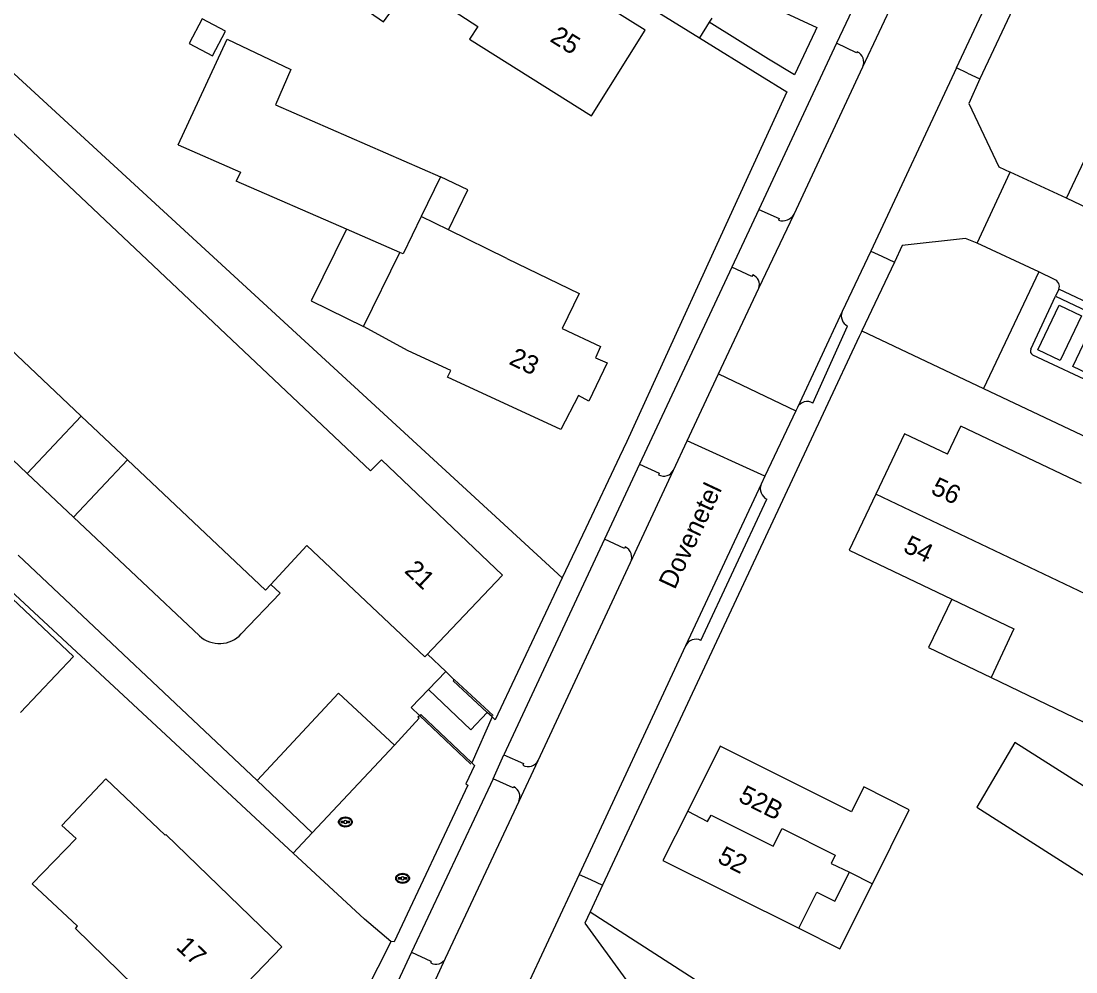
# Model space of a CAD drawing. Extents: x 194485 to 197793, y 468269 to 470822.
# Drawn here: x 195413 to 195481, y 470633.6 to 470694.8 of the extents above; entities that cross this region are included whole.
import ezdxf

# ---------------------------------------------------------------- set-up
doc = ezdxf.new("R2010")
doc.units = 0
for name, color, linetype in [('BGT grensvlak begroeid terreindeel', 7, 'Continuous'), ('BGT grensvlak gebouwinstallatie plus 1', 7, 'Continuous'), ('BGT grensvlak onbegroeid terreindeel', 7, 'Continuous'), ('BGT grensvlak overig bouwwerk uitbreiding populatie', 7, 'Continuous'), ('BGT grensvlak pand op maaiveld', 7, 'Continuous'), ('BGT grensvlak pand op maaiveld LR', 7, 'Continuous'), ('BGT grensvlak wegdeel', 7, 'Continuous'), ('BGT lijnelement scheiding hek', 7, 'Continuous'), ('BGT lijnelement scheiding muur', 7, 'Continuous'), ('BGT puntobject put inspectie- rioolput', 7, 'Continuous'), ('BGT puntobject put kolk', 7, 'Continuous'), ('BGT tekst huisnummerreeks', 7, 'Continuous'), ('BGT tekst openbare ruimte label weg', 7, 'Continuous')]:
    doc.layers.add(name, color=color, linetype=linetype)

msp = doc.modelspace()

# ---------------------------------------------------------------- linework, layer by layer
at = {"layer": 'BGT grensvlak begroeid terreindeel'}
for p, q in [((195478.557, 470678.663), (195474.994, 470671.167)), ((195431.79, 470642.548), (195430.573, 470641.247))]:
    msp.add_line(p, q, dxfattribs=at)
at = {"layer": 'BGT grensvlak gebouwinstallatie plus 1'}
for p, q in [((195472.965, 470657.593), (195471.469, 470654.482)), ((195471.469, 470654.482), (195475.487, 470652.55)), ((195465.764, 470635.077), (195467.857, 470639.273)), ((195463.113, 470636.399), (195465.764, 470635.077))]:
    msp.add_line(p, q, dxfattribs=at)
for points in [[(195440.555, 470681.38), (195441.799, 470683.949), (195440.055, 470684.794)], [(195433.989, 470681.42), (195431.73, 470676.813), (195435.096, 470675.163)], [(195413, 470650.296), (195416.42, 470653.908), (195412.499, 470657.621), (195409.079, 470654.009)]]:
    msp.add_lwpolyline(points, dxfattribs=at)
at = {"layer": 'BGT grensvlak onbegroeid terreindeel'}
for p, q in [((195447.889, 470658.97), (195406.037, 470697.462)), ((195467.176, 470674.877), (195474.994, 470671.167)), ((195474.994, 470671.167), (195487.591, 470665.189)), ((195435.159, 470636.986), (195430.573, 470641.247)), ((195436.859, 470635.551), (195435.159, 470636.986))]:
    msp.add_line(p, q, dxfattribs=at)
for points in [[(195430.573, 470641.247), (195412.369, 470658.16), (195410.412, 470656.225)], [(195449.682, 470637.458), (195476.281, 470620.303), (195482.536, 470631.817), (195488.549, 470642.886), (195491.673, 470650.328), (195491.906, 470650.878)]]:
    msp.add_lwpolyline(points, dxfattribs=at)
at = {"layer": 'BGT grensvlak overig bouwwerk uitbreiding populatie'}
msp.add_lwpolyline([(195424.705, 470694.96), (195423.875, 470693.369), (195425.38, 470692.584), (195426.21, 470694.175), (195424.705, 470694.96)], dxfattribs=at)
at = {"layer": 'BGT grensvlak pand op maaiveld'}
for p, q in [((195429.416, 470689.427), (195440.055, 470684.794)), ((195440.055, 470684.794), (195438.813, 470682.23)), ((195433.989, 470681.42), (195426.887, 470684.504)), ((195440.555, 470681.38), (195438.813, 470682.23)), ((195437.431, 470679.925), (195433.989, 470681.42)), ((195444.328, 470679.539), (195440.555, 470681.38)), ((195435.096, 470675.163), (195437.431, 470679.925)), ((195409.079, 470676.789), (195416.917, 470669.389)), ((195437.964, 470673.585), (195435.096, 470675.163)), ((195416.917, 470669.389), (195419.899, 470666.574)), ((195472.687, 470666.938), (195473.541, 470668.737)), ((195481.311, 470665.051), (195473.541, 470668.737)), ((195439.041, 470653.871), (195439.123, 470653.957)), ((195465.438, 470638.144), (195466.369, 470640.006)), ((195466.369, 470640.006), (195467.857, 470639.273)), ((195463.113, 470636.399), (195464.275, 470638.725)), ((195464.275, 470638.725), (195465.438, 470638.144))]:
    msp.add_line(p, q, dxfattribs=at)
for points in [[(195430.221, 470699.038), (195436.368, 470694.779), (195438.184, 470697.261), (195442.444, 470694.475), (195441.913, 470693.651), (195449.771, 470688.709), (195453.224, 470694.228), (195445.43, 470699.107), (195445.366, 470699.005), (195442.945, 470700.584), (195442.637, 470700.093), (195440.923, 470701.143), (195440.982, 470701.236), (195434.835, 470705.495)], [(195439.123, 470653.957), (195444.046, 470659.139), (195436.253, 470666.571), (195435.536, 470665.865), (195404.44, 470695.221)], [(195423.166, 470686.859), (195426.312, 470693.66), (195430.403, 470691.693), (195429.416, 470689.427)], [(195423.166, 470686.859), (195427.166, 470685.097), (195426.887, 470684.504)], [(195444.328, 470679.539), (195448.965, 470677.276), (195447.871, 470675.034), (195450.344, 470673.855), (195450.021, 470673.128), (195450.773, 470672.805), (195449.603, 470670.355), (195448.926, 470670.717), (195447.792, 470668.522), (195440.495, 470671.894), (195440.719, 470672.328), (195437.964, 470673.585)], [(195472.687, 470666.938), (195469.925, 470668.248), (195468.073, 470664.353)], [(195419.899, 470666.574), (195428.789, 470658.181), (195429.12, 470658.54)], [(195468.073, 470664.353), (195466.36, 470660.75), (195472.965, 470657.593)], [(195429.12, 470658.54), (195431.442, 470661.051), (195439.041, 470653.871)], [(195472.965, 470657.593), (195476.955, 470655.686), (195475.487, 470652.55)], [(195475.487, 470652.55), (195481.417, 470649.699), (195483.111, 470653.136)], [(195467.857, 470639.273), (195470.225, 470644.02), (195467.302, 470645.503), (195466.505, 470643.908), (195458.057, 470648.121), (195455.962, 470643.945)], [(195477.028, 470648.362), (195474.569, 470644.21), (195481.435, 470639.816), (195483.83, 470644.057), (195477.028, 470648.362)], [(195413.755, 470639.267), (195416.584, 470642.19), (195415.675, 470643.019), (195418.504, 470646.031), (195422.327, 470642.406), (195422.37, 470642.451), (195429.834, 470635.203), (195427.005, 470632.268), (195427.138, 470632.137), (195424.127, 470628.989), (195416.543, 470636.38), (195416.68, 470636.535), (195413.755, 470639.267)], [(195455.962, 470643.945), (195454.368, 470640.77), (195463.113, 470636.399)]]:
    msp.add_lwpolyline(points, dxfattribs=at)
at = {"layer": 'BGT grensvlak pand op maaiveld LR'}
msp.add_line((195482.581, 470657.443), (195468.073, 470664.353), dxfattribs=at)
for points in [[(195438.813, 470682.23), (195437.651, 470679.83), (195437.431, 470679.925)], [(195455.962, 470643.945), (195457.236, 470643.269), (195457.462, 470643.695), (195461.469, 470641.68), (195462.036, 470642.826), (195465.448, 470641.111), (195465.203, 470640.581), (195466.369, 470640.006)]]:
    msp.add_lwpolyline(points, dxfattribs=at)
at = {"layer": 'BGT grensvlak wegdeel'}
for p, q in [((195419.851, 470716.606), (195456.719, 470693.739)), ((195473.256, 470691.814), (195484.867, 470716.58)), ((195486.402, 470715.902), (195474.774, 470691.099)), ((195467.21, 470696.925), (195465.534, 470693.389)), ((195467.243, 470691.879), (195469.43, 470696.557)), ((195457.51, 470695.015), (195457.342, 470694.744)), ((195457.342, 470694.744), (195456.719, 470693.739)), ((195461.169, 470692.37), (195457.342, 470694.744)), ((195456.719, 470693.739), (195460.594, 470691.336)), ((195464.157, 470694.168), (195462.831, 470691.35)), ((195465.534, 470693.389), (195460.547, 470682.688)), ((195462.831, 470691.35), (195461.169, 470692.37)), ((195462.807, 470682.392), (195467.243, 470691.879)), ((195473.256, 470691.814), (195467.744, 470679.997)), ((195473.973, 470691.474), (195473.256, 470691.814)), ((195460.594, 470691.336), (195462.335, 470690.258)), ((195473.973, 470691.474), (195474.774, 470691.099)), ((195480.343, 470683.426), (195483.951, 470691.065)), ((195462.335, 470690.258), (195459.123, 470683.242)), ((195474.601, 470680.525), (195476.724, 470685.096)), ((195475.992, 470685.438), (195476.724, 470685.096)), ((195480.343, 470683.426), (195476.724, 470685.096)), ((195481.73, 470682.745), (195480.343, 470683.426)), ((195459.123, 470683.242), (195457.495, 470679.685)), ((195460.547, 470682.688), (195458.811, 470678.971)), ((195460.543, 470677.631), (195462.807, 470682.392)), ((195474.601, 470680.525), (195473.848, 470680.828)), ((195478.557, 470678.663), (195474.601, 470680.525)), ((195467.744, 470679.997), (195465.899, 470676.11)), ((195467.744, 470679.997), (195468.461, 470679.685)), ((195468.461, 470679.685), (195469.276, 470679.304)), ((195458.811, 470678.971), (195452.848, 470666.291)), ((195469.276, 470679.304), (195467.176, 470674.877)), ((195479.57, 470678.186), (195478.557, 470678.663)), ((195457.95, 470672.111), (195460.543, 470677.631)), ((195479.853, 470677.551), (195479.64, 470677.107)), ((195498.252, 470668.847), (195479.853, 470677.551)), ((195478.051, 470673.698), (195479.64, 470677.107)), ((195479.64, 470677.107), (195497.598, 470668.57)), ((195465.899, 470676.11), (195463.025, 470669.932)), ((195464.023, 470670.22), (195466.247, 470675.182)), ((195467.176, 470674.877), (195467.124, 470674.767)), ((195495.609, 470665.104), (195478.172, 470673.308)), ((195455.923, 470667.79), (195457.95, 470672.111)), ((195457.95, 470672.111), (195462.921, 470669.722)), ((195464.834, 470669.875), (195461.912, 470663.625)), ((195463.025, 470669.932), (195462.921, 470669.722)), ((195413.437, 470665.686), (195416.917, 470669.389)), ((195462.921, 470669.722), (195460.928, 470665.521)), ((195411.117, 470667.888), (195413.437, 470665.686)), ((195455.046, 470665.906), (195455.923, 470667.79)), ((195460.928, 470665.521), (195455.923, 470667.79)), ((195419.899, 470666.574), (195416.422, 470662.869)), ((195451.563, 470666.757), (195449.394, 470662.16)), ((195452.848, 470666.291), (195450.609, 470661.463)), ((195452.288, 470659.959), (195455.046, 470665.906)), ((195416.422, 470662.869), (195413.437, 470665.686)), ((195460.928, 470665.521), (195460.699, 470664.996)), ((195460.699, 470664.996), (195455.827, 470654.597)), ((195456.804, 470654.937), (195461.063, 470664.03)), ((195461.912, 470663.625), (195457.664, 470654.542)), ((195416.422, 470662.869), (195424.532, 470655.238)), ((195449.394, 470662.16), (195447.889, 470658.97)), ((195450.609, 470661.463), (195444.132, 470647.576)), ((195412.857, 470660.431), (195428.245, 470645.909)), ((195446.341, 470647.213), (195452.288, 470659.959)), ((195447.889, 470658.97), (195443.573, 470649.822)), ((195455.827, 470654.597), (195448.965, 470639.869)), ((195457.664, 470654.542), (195450.479, 470639.177)), ((195440.388, 470652.936), (195439.268, 470651.77)), ((195443.367, 470650.009), (195443.058, 470650.291)), ((195443.367, 470650.009), (195442.057, 470647.062)), ((195443.367, 470650.009), (195443.573, 470649.822)), ((195431.79, 470642.548), (195437.078, 470648.204)), ((195443.436, 470646.03), (195444.132, 470647.576)), ((195442.057, 470647.062), (195442.237, 470646.89)), ((195445.101, 470644.587), (195446.341, 470647.213)), ((195428.245, 470645.909), (195431.79, 470642.548)), ((195443.436, 470646.03), (195438.174, 470634.857)), ((195440.377, 470634.473), (195445.101, 470644.587)), ((195448.965, 470639.869), (195444.506, 470630.315)), ((195448.965, 470639.869), (195449.695, 470639.545)), ((195449.695, 470639.545), (195450.479, 470639.177)), ((195450.479, 470639.177), (195449.682, 470637.458)), ((195436.859, 470635.551), (195436.695, 470635.229)), ((195438.174, 470634.857), (195436.424, 470631.121)), ((195438.109, 470629.634), (195440.377, 470634.473))]:
    msp.add_line(p, q, dxfattribs=at)
for points in [[(195458.76, 470696.99), (195464.274, 470694.416), (195464.157, 470694.168)], [(195466.868, 470692.849), (195466.835, 470692.773), (195465.534, 470693.389)], [(195474.774, 470691.099), (195474.053, 470689.514), (195475.992, 470685.438)], [(195460.547, 470682.688), (195461.849, 470682.108), (195461.811, 470681.995)], [(195473.848, 470680.828), (195469.776, 470680.379), (195469.276, 470679.304)], [(195457.495, 470679.685), (195452.033, 470667.753), (195451.563, 470666.757)], [(195460.149, 470678.472), (195460.085, 470678.38), (195458.811, 470678.971)], [(195479.936, 470672.959), (195478.491, 470673.646), (195479.864, 470676.536), (195481.309, 470675.849), (195479.936, 470672.959)], [(195482.193, 470671.885), (195480.748, 470672.572), (195482.122, 470675.462), (195483.567, 470674.776), (195482.193, 470671.885)], [(195467.124, 470674.767), (195467.002, 470674.51), (195464.834, 470669.875)], [(195452.848, 470666.291), (195454.118, 470665.713), (195454.082, 470665.605)], [(195451.927, 470660.966), (195451.89, 470660.868), (195450.609, 470661.463)], [(195427.225, 470655.355), (195429.727, 470657.979), (195429.12, 470658.54)], [(195440.388, 470652.936), (195439.221, 470654.058), (195439.041, 470653.871)], [(195440.388, 470652.936), (195440.908, 470652.415), (195440.856, 470652.334), (195443.058, 470650.291)], [(195437.078, 470648.204), (195433.485, 470651.542), (195428.245, 470645.909)], [(195438.699, 470650.1), (195438.159, 470650.62), (195439.268, 470651.77)], [(195439.268, 470651.77), (195442.01, 470649.184), (195443.058, 470650.291)], [(195438.699, 470650.1), (195438.783, 470650.173), (195442.057, 470647.062)], [(195437.078, 470648.204), (195438.677, 470649.942), (195438.598, 470650.023), (195438.699, 470650.1)], [(195444.132, 470647.576), (195445.398, 470647.013), (195445.349, 470646.903)], [(195442.237, 470646.89), (195441.683, 470645.695), (195441.815, 470645.626), (195437.071, 470635.538), (195436.859, 470635.551)], [(195444.763, 470645.519), (195444.727, 470645.438), (195443.436, 470646.03)], [(195449.682, 470637.458), (195449.345, 470636.731), (195451.969, 470633.096)], [(195436.695, 470635.229), (195435.322, 470632.532), (195435.018, 470631.881)], [(195438.174, 470634.857), (195439.415, 470634.293), (195439.416, 470634.179)]]:
    msp.add_lwpolyline(points, dxfattribs=at)
for centre, radius, start, end in [((195466.546, 470692.167), 0.754, 337.55352, 64.71928), ((195462.065, 470682.804), 0.849, 252.54986, 330.91404), ((195459.893, 470677.839), 0.683, 342.23545, 67.96978), ((195479.398, 470677.729), 0.488, 338.63719, 69.40494), ((195466.592, 470675.841), 0.743, 158.75145, 242.36064), ((195478.33, 470673.571), 0.306, 155.43455, 239.03913), ((195463.655, 470669.623), 0.701, 58.3097, 153.88416), ((195454.419, 470666.221), 0.702, 241.35158, 333.32939), ((195461.37, 470664.697), 0.734, 155.97239, 245.32159), ((195451.592, 470660.278), 0.765, 335.37627, 64.06829), ((195425.82, 470656.654), 1.914, 227.71867, 317.25674), ((195456.483, 470654.285), 0.727, 63.82532, 154.55089), ((195445.695, 470647.538), 0.723, 241.43875, 333.2693), ((195444.434, 470644.872), 0.725, 336.82214, 63.04532), ((195439.757, 470634.783), 0.693, 240.57197, 333.44906)]:
    msp.add_arc(centre, radius, start, end, dxfattribs=at)
at = {"layer": 'BGT lijnelement scheiding hek'}
msp.add_lwpolyline([(195435.159, 470636.986), (195430.573, 470641.247), (195412.369, 470658.16), (195410.412, 470656.225), (195402.558, 470648.459)], dxfattribs=at)
at = {"layer": 'BGT lijnelement scheiding muur'}
for p, q in [((195443.433, 470650.094), (195440.92, 470652.424)), ((195438.691, 470650.094), (195442.005, 470646.967))]:
    msp.add_line(p, q, dxfattribs=at)
at = {"layer": 'BGT puntobject put inspectie- rioolput'}
for p, q in [((195433.832, 470643.283), (195433.675, 470643.283)), ((195433.675, 470643.208), (195433.832, 470643.208)), ((195434.175, 470643.283), (195434.018, 470643.283)), ((195434.018, 470643.208), (195434.175, 470643.208))]:
    msp.add_line(p, q, dxfattribs=at)
for centre, radius, start, end in [((195433.675, 470643.245), 0.0375, 90, 270), ((195433.925, 470643.245), 0.1, 0, 180), ((195433.925, 470643.245), 0.1, 157.97569, 180), ((195433.925, 470643.245), 0.1, 180, 202.02431), ((195433.925, 470643.245), 0.1, 180, 0), ((195433.925, 470643.245), 0.1, 0, 22.02431), ((195433.925, 470643.245), 0.1, 337.97569, 0), ((195434.175, 470643.245), 0.0375, 270, 90)]:
    msp.add_arc(centre, radius, start, end, dxfattribs=at)
msp.add_ellipse((195433.925, 470643.245), major_axis=(0.392, 0), ratio=0.689655, dxfattribs=at)
msp.add_open_spline([(195434.367, 470643.245), (195434.367, 470643.288), (195434.355, 470643.332), (195434.289, 470643.446), (195434.208, 470643.503), (195434.016, 470643.568), (195433.906, 470643.574), (195433.703, 470643.533), (195433.612, 470643.486), (195433.509, 470643.369), (195433.484, 470643.309), (195433.482, 470643.187), (195433.506, 470643.126), (195433.59, 470643.027), (195433.649, 470642.988), (195433.828, 470642.92), (195433.962, 470642.913), (195434.195, 470642.975), (195434.295, 470643.044), (195434.358, 470643.169), (195434.367, 470643.207), (195434.367, 470643.245)], degree=3, dxfattribs=at)
at = {"layer": 'BGT puntobject put kolk'}
for p, q in [((195437.513, 470639.656), (195437.356, 470639.656)), ((195437.356, 470639.582), (195437.513, 470639.582)), ((195437.856, 470639.656), (195437.699, 470639.656)), ((195437.699, 470639.582), (195437.856, 470639.582))]:
    msp.add_line(p, q, dxfattribs=at)
for centre, radius, start, end in [((195437.356, 470639.619), 0.0375, 90, 270), ((195437.606, 470639.619), 0.1, 0, 180), ((195437.606, 470639.619), 0.1, 157.97569, 180), ((195437.606, 470639.619), 0.1, 180, 202.02431), ((195437.606, 470639.619), 0.1, 180, 0), ((195437.606, 470639.619), 0.1, 0, 22.02431), ((195437.606, 470639.619), 0.1, 337.97569, 0), ((195437.856, 470639.619), 0.0375, 270, 90)]:
    msp.add_arc(centre, radius, start, end, dxfattribs=at)
msp.add_ellipse((195437.606, 470639.619), major_axis=(0.392, 0), ratio=0.689655, dxfattribs=at)
msp.add_open_spline([(195438.048, 470639.619), (195438.048, 470639.662), (195438.036, 470639.706), (195437.97, 470639.82), (195437.889, 470639.877), (195437.697, 470639.942), (195437.587, 470639.948), (195437.384, 470639.907), (195437.293, 470639.86), (195437.19, 470639.743), (195437.165, 470639.683), (195437.163, 470639.561), (195437.187, 470639.5), (195437.271, 470639.401), (195437.33, 470639.362), (195437.509, 470639.294), (195437.643, 470639.287), (195437.876, 470639.349), (195437.976, 470639.418), (195438.039, 470639.543), (195438.048, 470639.581), (195438.048, 470639.619)], degree=3, dxfattribs=at)

# ---------------------------------------------------------------- texts
at = {"layer": 'BGT tekst huisnummerreeks'}
for s, rotation, p in [('25', 328, (195447.027, 470693.557)), ('23', 334.4, (195444.394, 470672.76)), ('56', 334.6, (195471.546, 470664.424)), ('54', 334.6, (195469.766, 470660.674)), ('21', 316.5, (195437.667, 470659.36)), ('52B', 333.4, (195459.148, 470644.601)), ('52', 333.3, (195457.802, 470640.677)), ('17', 316.1, (195422.968, 470635.131))]:
    msp.add_text(s, height=1.2, rotation=rotation, dxfattribs=at).set_placement(p)
at = {"layer": 'BGT tekst openbare ruimte label weg'}
msp.add_text('Dovenetel', height=1.2, rotation=64.9, dxfattribs=at).set_placement((195455.125, 470658.164))

doc.saveas('drawing.dxf')
